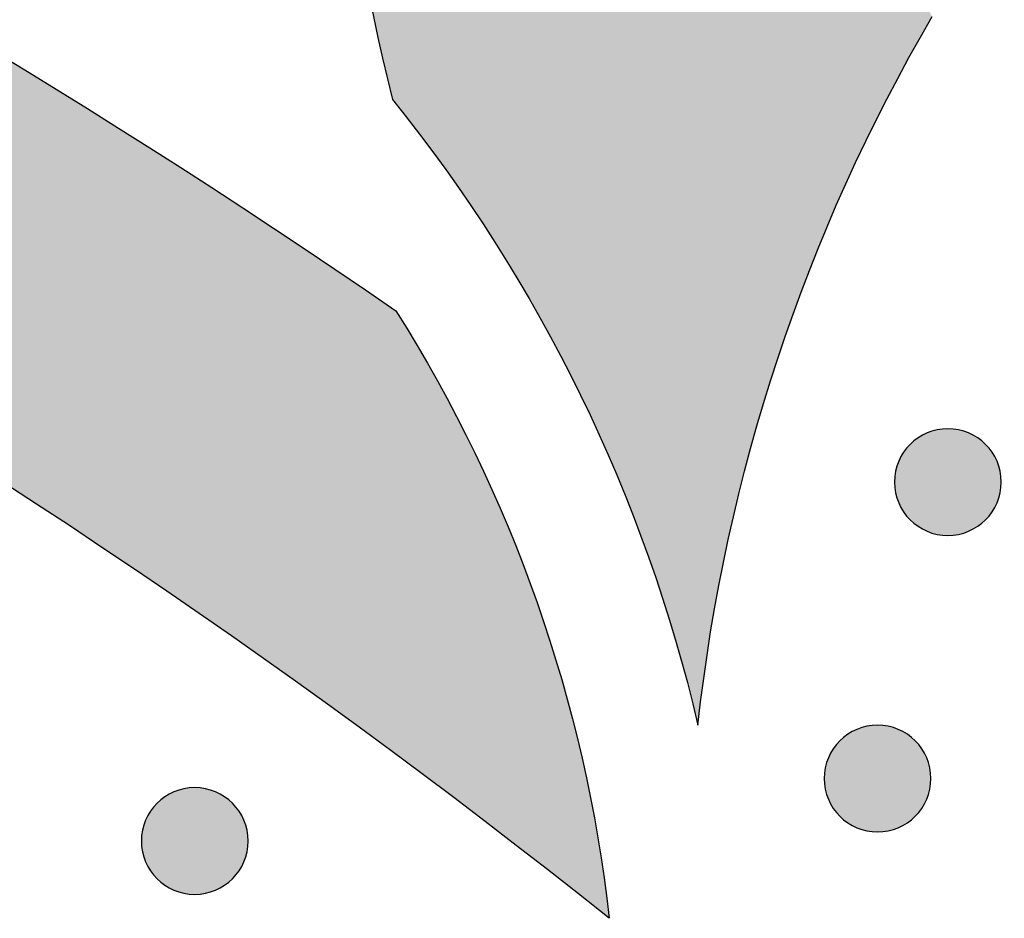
# Model space of a CAD drawing. Header units: millimetres. Extents: x -3873 to -97, y 912 to 4165.
# Tile 564 of 656: x -1519 to -1486, y 3104 to 3134. Entities that reach past the tile are written whole.
import ezdxf

# ---------------------------------------------------------------- set-up
doc = ezdxf.new("R2010")
doc.units = ezdxf.units.MM
doc.layers.add('pattern', color=7, linetype='Continuous', true_color=0x000000)

msp = doc.modelspace()

# ---------------------------------------------------------------- hatches: boundary and pattern name
at = {"layer": 'pattern'}
for points in [[(-1506.231, 3131.239), (-1505.337, 3130.099), (-1504.472, 3128.931), (-1503.638, 3127.736), (-1502.837, 3126.516), (-1502.069, 3125.271), (-1501.336, 3124.004), (-1500.638, 3122.716), (-1499.977, 3121.408), (-1499.352, 3120.082), (-1498.766, 3118.739), (-1498.218, 3117.381), (-1497.71, 3116.011), (-1497.241, 3114.628), (-1496.811, 3113.236), (-1496.422, 3111.835), (-1496.074, 3110.428), (-1495.885, 3111.97), (-1495.655, 3113.51), (-1495.384, 3115.047), (-1495.072, 3116.578), (-1494.72, 3118.103), (-1494.328, 3119.62), (-1493.895, 3121.127), (-1493.423, 3122.623), (-1492.911, 3124.105), (-1492.361, 3125.573), (-1491.772, 3127.025), (-1491.147, 3128.46), (-1490.484, 3129.876), (-1489.786, 3131.271), (-1489.054, 3132.645), (-1488.287, 3133.996), (-1489.267, 3135.796), (-1490.191, 3137.629), (-1491.058, 3139.491), (-1491.867, 3141.381), (-1492.616, 3143.295), (-1493.304, 3145.231), (-1493.931, 3147.185), (-1494.495, 3149.155), (-1494.729, 3150.057), (-1494.948, 3150.964), (-1495.151, 3151.878), (-1495.338, 3152.796), (-1495.508, 3153.72), (-1495.662, 3154.648), (-1495.8, 3155.581), (-1495.921, 3156.517), (-1496.026, 3157.457), (-1496.113, 3158.399), (-1496.183, 3159.344), (-1496.237, 3160.29), (-1496.273, 3161.238), (-1496.292, 3162.187), (-1496.293, 3163.137), (-1496.278, 3164.086), (-1496.245, 3165.036), (-1496.195, 3165.984), (-1496.128, 3166.931), (-1496.043, 3167.876), (-1495.942, 3168.818), (-1495.823, 3169.758), (-1495.688, 3170.695), (-1495.536, 3171.628), (-1495.367, 3172.557), (-1495.182, 3173.481), (-1494.981, 3174.4), (-1494.763, 3175.314), (-1494.529, 3176.222), (-1494.28, 3177.124), (-1494.016, 3178.019), (-1493.736, 3178.907), (-1493.456, 3179.729), (-1493.15, 3180.548), (-1492.819, 3181.363), (-1492.463, 3182.172), (-1492.081, 3182.975), (-1491.674, 3183.77), (-1491.241, 3184.556), (-1490.784, 3185.333), (-1490.303, 3186.098), (-1489.797, 3186.85), (-1489.268, 3187.59), (-1488.715, 3188.315), (-1488.14, 3189.024), (-1487.543, 3189.717), (-1486.926, 3190.392), (-1486.287, 3191.048), (-1485.63, 3191.685), (-1484.954, 3192.302), (-1484.26, 3192.897), (-1483.549, 3193.471), (-1482.824, 3194.022), (-1482.083, 3194.55), (-1481.329, 3195.054), (-1480.563, 3195.534), (-1479.786, 3195.99), (-1478.999, 3196.42), (-1478.203, 3196.826), (-1477.4, 3197.206), (-1476.59, 3197.561), (-1475.774, 3197.891), (-1474.955, 3198.195), (-1474.132, 3198.473), (-1473.244, 3198.751), (-1472.348, 3199.014), (-1471.446, 3199.262), (-1470.537, 3199.494), (-1469.623, 3199.709), (-1468.703, 3199.909), (-1467.779, 3200.092), (-1466.849, 3200.259), (-1465.916, 3200.41), (-1464.979, 3200.543), (-1464.039, 3200.66), (-1463.096, 3200.76), (-1462.151, 3200.842), (-1461.204, 3200.908), (-1460.256, 3200.956), (-1459.307, 3200.987), (-1458.357, 3201.001), (-1457.408, 3200.997), (-1456.459, 3200.977), (-1455.511, 3200.939), (-1454.564, 3200.884), (-1453.62, 3200.811), (-1452.678, 3200.722), (-1451.738, 3200.616), (-1450.802, 3200.493), (-1449.87, 3200.354), (-1448.942, 3200.198), (-1448.019, 3200.025), (-1447.1, 3199.837), (-1446.187, 3199.632), (-1445.28, 3199.412), (-1444.379, 3199.176), (-1442.412, 3198.608), (-1440.46, 3197.979), (-1438.527, 3197.288), (-1436.616, 3196.536), (-1434.73, 3195.724), (-1432.87, 3194.855), (-1431.041, 3193.928), (-1429.244, 3192.946), (-1428.154, 3193.548), (-1427.051, 3194.13), (-1425.935, 3194.691), (-1424.808, 3195.232), (-1423.671, 3195.751), (-1422.523, 3196.249), (-1421.365, 3196.724), (-1420.198, 3197.178), (-1419.022, 3197.609), (-1417.839, 3198.018), (-1416.649, 3198.403), (-1415.452, 3198.766), (-1414.249, 3199.106), (-1413.041, 3199.422), (-1411.829, 3199.715), (-1410.613, 3199.984), (-1413.519, 3200.679), (-1416.408, 3201.462), (-1419.274, 3202.333), (-1422.113, 3203.291), (-1424.922, 3204.335), (-1427.697, 3205.463), (-1430.434, 3206.673), (-1433.13, 3207.963), (-1434.426, 3208.493), (-1435.739, 3208.996), (-1437.067, 3209.471), (-1438.409, 3209.919), (-1439.765, 3210.338), (-1441.134, 3210.729), (-1442.514, 3211.09), (-1443.905, 3211.42), (-1445.306, 3211.721), (-1446.716, 3211.99), (-1448.133, 3212.228), (-1449.558, 3212.435), (-1450.988, 3212.61), (-1452.422, 3212.753), (-1453.861, 3212.863), (-1455.301, 3212.942), (-1456.743, 3212.988), (-1458.186, 3213.001), (-1459.628, 3212.983), (-1461.067, 3212.932), (-1462.504, 3212.849), (-1463.937, 3212.733), (-1465.365, 3212.587), (-1466.786, 3212.408), (-1468.201, 3212.198), (-1469.607, 3211.958), (-1471.004, 3211.687), (-1472.391, 3211.386), (-1473.767, 3211.056), (-1475.131, 3210.696), (-1476.482, 3210.308), (-1477.82, 3209.893), (-1478.966, 3209.504), (-1480.109, 3209.081), (-1481.245, 3208.621), (-1482.374, 3208.127), (-1483.495, 3207.596), (-1484.604, 3207.031), (-1485.701, 3206.43), (-1486.785, 3205.795), (-1487.853, 3205.126), (-1488.904, 3204.423), (-1489.936, 3203.687), (-1490.948, 3202.919), (-1491.938, 3202.119), (-1492.905, 3201.289), (-1493.848, 3200.429), (-1494.765, 3199.541), (-1495.654, 3198.626), (-1496.516, 3197.685), (-1497.348, 3196.72), (-1498.149, 3195.731), (-1498.919, 3194.72), (-1499.657, 3193.69), (-1500.362, 3192.64), (-1501.034, 3191.574), (-1501.671, 3190.491), (-1502.274, 3189.395), (-1502.841, 3188.287), (-1503.373, 3187.168), (-1503.87, 3186.039), (-1504.332, 3184.904), (-1504.758, 3183.762), (-1505.148, 3182.616), (-1505.656, 3180.979), (-1506.12, 3179.328), (-1506.541, 3177.666), (-1506.916, 3175.993), (-1507.455, 3173.244), (-1507.919, 3170.474), (-1508.307, 3167.685), (-1508.618, 3164.881), (-1508.851, 3162.065), (-1509.005, 3159.24), (-1509.081, 3156.41), (-1509.077, 3153.578), (-1508.994, 3150.747), (-1508.832, 3147.921), (-1508.591, 3145.102), (-1508.273, 3142.295), (-1507.876, 3139.501), (-1507.403, 3136.726), (-1506.855, 3133.971)], [(-1506.114, 3124.214), (-1505.415, 3123.071), (-1504.745, 3121.905), (-1504.108, 3120.719), (-1503.502, 3119.512), (-1502.931, 3118.287), (-1502.393, 3117.044), (-1501.89, 3115.786), (-1501.423, 3114.514), (-1500.992, 3113.229), (-1500.598, 3111.932), (-1500.241, 3110.627), (-1499.921, 3109.313), (-1499.639, 3107.993), (-1499.395, 3106.668), (-1499.189, 3105.339), (-1499.02, 3104.01), (-1503.046, 3107.154), (-1507.147, 3110.225), (-1511.324, 3113.22), (-1515.573, 3116.137), (-1519.893, 3118.973), (-1524.281, 3121.726), (-1528.735, 3124.392), (-1533.252, 3126.971), (-1537.83, 3129.459), (-1542.465, 3131.855), (-1547.156, 3134.157), (-1551.899, 3136.363), (-1556.692, 3138.471), (-1561.531, 3140.479), (-1566.412, 3142.386), (-1571.334, 3144.191), (-1576.293, 3145.893), (-1581.285, 3147.489), (-1586.307, 3148.981), (-1591.356, 3150.365), (-1596.429, 3151.643), (-1601.521, 3152.813), (-1606.63, 3153.875), (-1611.753, 3154.829), (-1616.885, 3155.675), (-1622.023, 3156.412), (-1627.165, 3157.041), (-1632.306, 3157.563), (-1637.443, 3157.977), (-1642.574, 3158.285), (-1647.694, 3158.486), (-1652.801, 3158.583), (-1652.789, 3170.583), (-1647.976, 3170.499), (-1643.153, 3170.326), (-1638.323, 3170.063), (-1633.487, 3169.71), (-1628.648, 3169.267), (-1623.81, 3168.733), (-1618.973, 3168.108), (-1614.142, 3167.392), (-1609.318, 3166.585), (-1604.504, 3165.687), (-1599.702, 3164.698), (-1594.916, 3163.618), (-1590.147, 3162.448), (-1585.399, 3161.189), (-1580.673, 3159.84), (-1575.973, 3158.402), (-1571.301, 3156.877), (-1566.658, 3155.264), (-1562.049, 3153.565), (-1557.474, 3151.782), (-1552.937, 3149.914), (-1548.44, 3147.963), (-1543.984, 3145.931), (-1539.573, 3143.818), (-1535.208, 3141.627), (-1530.891, 3139.358), (-1526.625, 3137.014), (-1522.411, 3134.595), (-1518.251, 3132.104), (-1514.147, 3129.542), (-1510.101, 3126.912)], [(-1489.02, 3119.774), (-1488.991, 3119.801), (-1488.962, 3119.828), (-1488.932, 3119.855), (-1488.902, 3119.881), (-1488.87, 3119.907), (-1488.838, 3119.932), (-1488.804, 3119.957), (-1488.77, 3119.981), (-1488.735, 3120.004), (-1488.699, 3120.027), (-1488.663, 3120.049), (-1488.626, 3120.07), (-1488.588, 3120.091), (-1488.549, 3120.11), (-1488.509, 3120.129), (-1488.469, 3120.147), (-1488.429, 3120.164), (-1488.387, 3120.18), (-1488.345, 3120.195), (-1488.303, 3120.209), (-1488.26, 3120.222), (-1488.216, 3120.234), (-1488.172, 3120.245), (-1488.128, 3120.255), (-1488.083, 3120.264), (-1488.038, 3120.271), (-1487.993, 3120.278), (-1487.948, 3120.283), (-1487.902, 3120.287), (-1487.856, 3120.29), (-1487.81, 3120.292), (-1487.765, 3120.292), (-1487.719, 3120.292), (-1487.673, 3120.29), (-1487.627, 3120.287), (-1487.581, 3120.282), (-1487.536, 3120.277), (-1487.491, 3120.271), (-1487.446, 3120.263), (-1487.401, 3120.254), (-1487.357, 3120.244), (-1487.313, 3120.233), (-1487.269, 3120.221), (-1487.226, 3120.208), (-1487.184, 3120.194), (-1487.142, 3120.179), (-1487.101, 3120.163), (-1487.06, 3120.146), (-1487.02, 3120.128), (-1486.98, 3120.109), (-1486.942, 3120.089), (-1486.904, 3120.068), (-1486.867, 3120.047), (-1486.83, 3120.025), (-1486.794, 3120.002), (-1486.759, 3119.979), (-1486.725, 3119.955), (-1486.692, 3119.93), (-1486.66, 3119.905), (-1486.628, 3119.879), (-1486.597, 3119.853), (-1486.568, 3119.826), (-1486.539, 3119.799), (-1486.51, 3119.771), (-1486.483, 3119.743), (-1486.456, 3119.714), (-1486.429, 3119.684), (-1486.403, 3119.653), (-1486.377, 3119.622), (-1486.352, 3119.589), (-1486.327, 3119.556), (-1486.303, 3119.522), (-1486.28, 3119.487), (-1486.257, 3119.451), (-1486.235, 3119.415), (-1486.214, 3119.377), (-1486.194, 3119.339), (-1486.174, 3119.301), (-1486.155, 3119.261), (-1486.137, 3119.221), (-1486.12, 3119.18), (-1486.104, 3119.139), (-1486.089, 3119.097), (-1486.075, 3119.054), (-1486.062, 3119.011), (-1486.05, 3118.968), (-1486.039, 3118.924), (-1486.029, 3118.88), (-1486.02, 3118.835), (-1486.013, 3118.79), (-1486.006, 3118.745), (-1486.001, 3118.699), (-1485.997, 3118.654), (-1485.994, 3118.608), (-1485.992, 3118.562), (-1485.992, 3118.516), (-1485.993, 3118.47), (-1485.994, 3118.424), (-1485.997, 3118.379), (-1486.002, 3118.333), (-1486.007, 3118.287), (-1486.013, 3118.242), (-1486.021, 3118.197), (-1486.03, 3118.153), (-1486.04, 3118.108), (-1486.051, 3118.064), (-1486.063, 3118.021), (-1486.076, 3117.978), (-1486.09, 3117.936), (-1486.105, 3117.894), (-1486.121, 3117.852), (-1486.139, 3117.812), (-1486.157, 3117.772), (-1486.175, 3117.732), (-1486.195, 3117.693), (-1486.216, 3117.655), (-1486.237, 3117.618), (-1486.259, 3117.582), (-1486.282, 3117.546), (-1486.305, 3117.511), (-1486.329, 3117.477), (-1486.354, 3117.444), (-1486.379, 3117.411), (-1486.405, 3117.38), (-1486.431, 3117.349), (-1486.458, 3117.319), (-1486.485, 3117.29), (-1486.513, 3117.262), (-1486.541, 3117.235), (-1486.57, 3117.207), (-1486.6, 3117.181), (-1486.631, 3117.154), (-1486.662, 3117.129), (-1486.695, 3117.104), (-1486.728, 3117.079), (-1486.762, 3117.055), (-1486.797, 3117.032), (-1486.833, 3117.009), (-1486.869, 3116.987), (-1486.907, 3116.966), (-1486.945, 3116.945), (-1486.983, 3116.926), (-1487.023, 3116.907), (-1487.063, 3116.889), (-1487.104, 3116.872), (-1487.145, 3116.856), (-1487.187, 3116.841), (-1487.23, 3116.827), (-1487.273, 3116.814), (-1487.316, 3116.802), (-1487.36, 3116.791), (-1487.404, 3116.781), (-1487.449, 3116.772), (-1487.494, 3116.765), (-1487.539, 3116.758), (-1487.585, 3116.753), (-1487.63, 3116.749), (-1487.676, 3116.746), (-1487.722, 3116.744), (-1487.768, 3116.744), (-1487.814, 3116.744), (-1487.86, 3116.746), (-1487.905, 3116.749), (-1487.951, 3116.753), (-1487.997, 3116.759), (-1488.042, 3116.765), (-1488.087, 3116.773), (-1488.131, 3116.782), (-1488.176, 3116.791), (-1488.22, 3116.802), (-1488.263, 3116.815), (-1488.306, 3116.828), (-1488.348, 3116.842), (-1488.39, 3116.857), (-1488.432, 3116.873), (-1488.472, 3116.89), (-1488.513, 3116.908), (-1488.552, 3116.927), (-1488.591, 3116.947), (-1488.629, 3116.967), (-1488.666, 3116.989), (-1488.702, 3117.011), (-1488.738, 3117.033), (-1488.773, 3117.057), (-1488.807, 3117.081), (-1488.84, 3117.106), (-1488.873, 3117.131), (-1488.904, 3117.157), (-1488.935, 3117.183), (-1488.965, 3117.21), (-1488.994, 3117.237), (-1489.022, 3117.264), (-1489.05, 3117.293), (-1489.077, 3117.322), (-1489.103, 3117.352), (-1489.13, 3117.382), (-1489.155, 3117.414), (-1489.18, 3117.446), (-1489.205, 3117.48), (-1489.229, 3117.514), (-1489.252, 3117.549), (-1489.275, 3117.585), (-1489.297, 3117.621), (-1489.318, 3117.658), (-1489.339, 3117.696), (-1489.359, 3117.735), (-1489.377, 3117.775), (-1489.395, 3117.815), (-1489.412, 3117.855), (-1489.428, 3117.897), (-1489.443, 3117.939), (-1489.457, 3117.981), (-1489.47, 3118.024), (-1489.482, 3118.068), (-1489.493, 3118.112), (-1489.503, 3118.156), (-1489.512, 3118.201), (-1489.519, 3118.246), (-1489.526, 3118.291), (-1489.531, 3118.336), (-1489.535, 3118.382), (-1489.538, 3118.428), (-1489.54, 3118.474), (-1489.54, 3118.52), (-1489.54, 3118.565), (-1489.538, 3118.611), (-1489.535, 3118.657), (-1489.531, 3118.703), (-1489.525, 3118.748), (-1489.519, 3118.793), (-1489.511, 3118.838), (-1489.502, 3118.883), (-1489.493, 3118.927), (-1489.482, 3118.971), (-1489.47, 3119.015), (-1489.456, 3119.058), (-1489.442, 3119.1), (-1489.427, 3119.142), (-1489.411, 3119.183), (-1489.394, 3119.224), (-1489.376, 3119.264), (-1489.357, 3119.304), (-1489.337, 3119.342), (-1489.317, 3119.38), (-1489.295, 3119.418), (-1489.273, 3119.454), (-1489.251, 3119.49), (-1489.227, 3119.525), (-1489.203, 3119.559), (-1489.178, 3119.592), (-1489.153, 3119.624), (-1489.127, 3119.656), (-1489.101, 3119.687), (-1489.074, 3119.717), (-1489.047, 3119.746)], [(-1491.356, 3109.914), (-1491.328, 3109.942), (-1491.299, 3109.969), (-1491.269, 3109.996), (-1491.238, 3110.022), (-1491.207, 3110.048), (-1491.174, 3110.073), (-1491.141, 3110.097), (-1491.107, 3110.121), (-1491.072, 3110.145), (-1491.036, 3110.168), (-1491, 3110.19), (-1490.962, 3110.211), (-1490.924, 3110.231), (-1490.886, 3110.251), (-1490.846, 3110.27), (-1490.806, 3110.288), (-1490.765, 3110.305), (-1490.724, 3110.321), (-1490.682, 3110.336), (-1490.639, 3110.35), (-1490.596, 3110.363), (-1490.553, 3110.375), (-1490.509, 3110.386), (-1490.465, 3110.396), (-1490.42, 3110.404), (-1490.375, 3110.412), (-1490.33, 3110.418), (-1490.284, 3110.424), (-1490.239, 3110.428), (-1490.193, 3110.431), (-1490.147, 3110.432), (-1490.101, 3110.433), (-1490.055, 3110.432), (-1490.009, 3110.43), (-1489.964, 3110.427), (-1489.918, 3110.423), (-1489.872, 3110.418), (-1489.827, 3110.411), (-1489.782, 3110.404), (-1489.738, 3110.395), (-1489.693, 3110.385), (-1489.649, 3110.374), (-1489.606, 3110.362), (-1489.563, 3110.349), (-1489.521, 3110.335), (-1489.479, 3110.319), (-1489.437, 3110.303), (-1489.397, 3110.286), (-1489.356, 3110.268), (-1489.317, 3110.249), (-1489.278, 3110.23), (-1489.24, 3110.209), (-1489.203, 3110.188), (-1489.167, 3110.166), (-1489.131, 3110.143), (-1489.096, 3110.12), (-1489.062, 3110.095), (-1489.029, 3110.071), (-1488.996, 3110.046), (-1488.965, 3110.02), (-1488.934, 3109.993), (-1488.904, 3109.967), (-1488.875, 3109.94), (-1488.847, 3109.912), (-1488.82, 3109.884), (-1488.792, 3109.855), (-1488.766, 3109.825), (-1488.739, 3109.794), (-1488.714, 3109.762), (-1488.689, 3109.73), (-1488.664, 3109.697), (-1488.64, 3109.663), (-1488.617, 3109.628), (-1488.594, 3109.592), (-1488.572, 3109.555), (-1488.551, 3109.518), (-1488.53, 3109.48), (-1488.511, 3109.441), (-1488.492, 3109.402), (-1488.474, 3109.362), (-1488.457, 3109.321), (-1488.441, 3109.28), (-1488.426, 3109.238), (-1488.412, 3109.195), (-1488.399, 3109.152), (-1488.387, 3109.109), (-1488.376, 3109.065), (-1488.366, 3109.02), (-1488.357, 3108.976), (-1488.35, 3108.931), (-1488.343, 3108.886), (-1488.338, 3108.84), (-1488.334, 3108.794), (-1488.331, 3108.749), (-1488.329, 3108.703), (-1488.329, 3108.657), (-1488.329, 3108.611), (-1488.331, 3108.565), (-1488.334, 3108.519), (-1488.338, 3108.474), (-1488.344, 3108.428), (-1488.35, 3108.383), (-1488.358, 3108.338), (-1488.367, 3108.293), (-1488.376, 3108.249), (-1488.387, 3108.205), (-1488.4, 3108.162), (-1488.413, 3108.119), (-1488.427, 3108.076), (-1488.442, 3108.034), (-1488.458, 3107.993), (-1488.475, 3107.952), (-1488.493, 3107.912), (-1488.512, 3107.873), (-1488.532, 3107.834), (-1488.552, 3107.796), (-1488.574, 3107.759), (-1488.596, 3107.722), (-1488.618, 3107.687), (-1488.642, 3107.652), (-1488.666, 3107.618), (-1488.691, 3107.584), (-1488.716, 3107.552), (-1488.742, 3107.52), (-1488.768, 3107.49), (-1488.795, 3107.46), (-1488.822, 3107.431), (-1488.849, 3107.403), (-1488.878, 3107.375), (-1488.907, 3107.348), (-1488.937, 3107.321), (-1488.967, 3107.295), (-1488.999, 3107.269), (-1489.031, 3107.244), (-1489.065, 3107.22), (-1489.099, 3107.196), (-1489.134, 3107.172), (-1489.17, 3107.15), (-1489.206, 3107.128), (-1489.243, 3107.106), (-1489.281, 3107.086), (-1489.32, 3107.066), (-1489.36, 3107.047), (-1489.4, 3107.03), (-1489.44, 3107.013), (-1489.482, 3106.996), (-1489.524, 3106.981), (-1489.566, 3106.967), (-1489.609, 3106.954), (-1489.653, 3106.942), (-1489.697, 3106.931), (-1489.741, 3106.922), (-1489.786, 3106.913), (-1489.831, 3106.905), (-1489.876, 3106.899), (-1489.921, 3106.894), (-1489.967, 3106.889), (-1490.013, 3106.887), (-1490.059, 3106.885), (-1490.105, 3106.884), (-1490.15, 3106.885), (-1490.196, 3106.887), (-1490.242, 3106.89), (-1490.288, 3106.894), (-1490.333, 3106.899), (-1490.378, 3106.906), (-1490.423, 3106.913), (-1490.468, 3106.922), (-1490.512, 3106.932), (-1490.556, 3106.943), (-1490.6, 3106.955), (-1490.643, 3106.968), (-1490.685, 3106.983), (-1490.727, 3106.998), (-1490.768, 3107.014), (-1490.809, 3107.031), (-1490.849, 3107.049), (-1490.889, 3107.068), (-1490.927, 3107.087), (-1490.965, 3107.108), (-1491.003, 3107.129), (-1491.039, 3107.151), (-1491.075, 3107.174), (-1491.11, 3107.198), (-1491.144, 3107.222), (-1491.177, 3107.246), (-1491.209, 3107.272), (-1491.241, 3107.297), (-1491.272, 3107.324), (-1491.302, 3107.35), (-1491.331, 3107.378), (-1491.359, 3107.405), (-1491.386, 3107.433), (-1491.413, 3107.462), (-1491.44, 3107.492), (-1491.466, 3107.523), (-1491.492, 3107.555), (-1491.517, 3107.587), (-1491.542, 3107.62), (-1491.566, 3107.655), (-1491.589, 3107.69), (-1491.612, 3107.725), (-1491.634, 3107.762), (-1491.655, 3107.799), (-1491.676, 3107.837), (-1491.695, 3107.876), (-1491.714, 3107.915), (-1491.732, 3107.955), (-1491.749, 3107.996), (-1491.765, 3108.038), (-1491.78, 3108.079), (-1491.794, 3108.122), (-1491.807, 3108.165), (-1491.819, 3108.208), (-1491.83, 3108.252), (-1491.84, 3108.297), (-1491.849, 3108.341), (-1491.856, 3108.386), (-1491.863, 3108.432), (-1491.868, 3108.477), (-1491.872, 3108.523), (-1491.875, 3108.568), (-1491.877, 3108.614), (-1491.877, 3108.66), (-1491.876, 3108.706), (-1491.875, 3108.752), (-1491.872, 3108.798), (-1491.867, 3108.843), (-1491.862, 3108.889), (-1491.856, 3108.934), (-1491.848, 3108.979), (-1491.839, 3109.024), (-1491.829, 3109.068), (-1491.818, 3109.112), (-1491.806, 3109.155), (-1491.793, 3109.198), (-1491.779, 3109.241), (-1491.764, 3109.283), (-1491.748, 3109.324), (-1491.731, 3109.365), (-1491.713, 3109.405), (-1491.694, 3109.444), (-1491.674, 3109.483), (-1491.653, 3109.521), (-1491.632, 3109.558), (-1491.61, 3109.595), (-1491.587, 3109.63), (-1491.564, 3109.665), (-1491.54, 3109.699), (-1491.515, 3109.733), (-1491.49, 3109.765), (-1491.464, 3109.797), (-1491.438, 3109.827), (-1491.411, 3109.857), (-1491.384, 3109.886)], [(-1514.055, 3107.837), (-1514.026, 3107.864), (-1513.997, 3107.891), (-1513.968, 3107.918), (-1513.937, 3107.944), (-1513.905, 3107.97), (-1513.873, 3107.995), (-1513.839, 3108.02), (-1513.805, 3108.044), (-1513.77, 3108.067), (-1513.735, 3108.09), (-1513.698, 3108.112), (-1513.661, 3108.133), (-1513.623, 3108.154), (-1513.584, 3108.173), (-1513.544, 3108.192), (-1513.504, 3108.21), (-1513.464, 3108.227), (-1513.422, 3108.243), (-1513.38, 3108.258), (-1513.338, 3108.272), (-1513.295, 3108.285), (-1513.251, 3108.297), (-1513.207, 3108.308), (-1513.163, 3108.318), (-1513.118, 3108.327), (-1513.074, 3108.334), (-1513.028, 3108.341), (-1512.983, 3108.346), (-1512.937, 3108.35), (-1512.891, 3108.353), (-1512.845, 3108.355), (-1512.8, 3108.355), (-1512.754, 3108.355), (-1512.708, 3108.353), (-1512.662, 3108.35), (-1512.616, 3108.346), (-1512.571, 3108.34), (-1512.526, 3108.334), (-1512.481, 3108.326), (-1512.436, 3108.317), (-1512.392, 3108.307), (-1512.348, 3108.296), (-1512.304, 3108.284), (-1512.261, 3108.271), (-1512.219, 3108.257), (-1512.177, 3108.242), (-1512.136, 3108.226), (-1512.095, 3108.209), (-1512.055, 3108.191), (-1512.015, 3108.172), (-1511.977, 3108.152), (-1511.939, 3108.132), (-1511.902, 3108.11), (-1511.865, 3108.088), (-1511.829, 3108.065), (-1511.794, 3108.042), (-1511.76, 3108.018), (-1511.727, 3107.993), (-1511.695, 3107.968), (-1511.663, 3107.942), (-1511.632, 3107.916), (-1511.603, 3107.889), (-1511.574, 3107.862), (-1511.545, 3107.834), (-1511.518, 3107.806), (-1511.491, 3107.777), (-1511.464, 3107.747), (-1511.438, 3107.717), (-1511.412, 3107.685), (-1511.387, 3107.652), (-1511.362, 3107.619), (-1511.338, 3107.585), (-1511.315, 3107.55), (-1511.292, 3107.514), (-1511.27, 3107.478), (-1511.249, 3107.441), (-1511.229, 3107.402), (-1511.209, 3107.364), (-1511.19, 3107.324), (-1511.172, 3107.284), (-1511.155, 3107.243), (-1511.139, 3107.202), (-1511.124, 3107.16), (-1511.11, 3107.118), (-1511.097, 3107.075), (-1511.085, 3107.031), (-1511.074, 3106.987), (-1511.064, 3106.943), (-1511.056, 3106.898), (-1511.048, 3106.853), (-1511.042, 3106.808), (-1511.036, 3106.763), (-1511.032, 3106.717), (-1511.029, 3106.671), (-1511.027, 3106.625), (-1511.027, 3106.579), (-1511.028, 3106.533), (-1511.029, 3106.488), (-1511.032, 3106.442), (-1511.037, 3106.396), (-1511.042, 3106.351), (-1511.048, 3106.305), (-1511.056, 3106.26), (-1511.065, 3106.216), (-1511.075, 3106.172), (-1511.086, 3106.128), (-1511.098, 3106.084), (-1511.111, 3106.041), (-1511.125, 3105.999), (-1511.14, 3105.957), (-1511.156, 3105.915), (-1511.174, 3105.875), (-1511.192, 3105.835), (-1511.21, 3105.795), (-1511.23, 3105.757), (-1511.251, 3105.719), (-1511.272, 3105.681), (-1511.294, 3105.645), (-1511.317, 3105.609), (-1511.34, 3105.574), (-1511.364, 3105.54), (-1511.389, 3105.507), (-1511.414, 3105.474), (-1511.44, 3105.443), (-1511.466, 3105.412), (-1511.493, 3105.382), (-1511.52, 3105.353), (-1511.548, 3105.325), (-1511.576, 3105.298), (-1511.605, 3105.271), (-1511.635, 3105.244), (-1511.666, 3105.218), (-1511.697, 3105.192), (-1511.73, 3105.167), (-1511.763, 3105.142), (-1511.797, 3105.118), (-1511.832, 3105.095), (-1511.868, 3105.072), (-1511.904, 3105.05), (-1511.942, 3105.029), (-1511.98, 3105.008), (-1512.019, 3104.989), (-1512.058, 3104.97), (-1512.098, 3104.952), (-1512.139, 3104.935), (-1512.18, 3104.919), (-1512.222, 3104.904), (-1512.265, 3104.89), (-1512.308, 3104.877), (-1512.351, 3104.865), (-1512.395, 3104.854), (-1512.439, 3104.844), (-1512.484, 3104.835), (-1512.529, 3104.828), (-1512.574, 3104.821), (-1512.62, 3104.816), (-1512.665, 3104.812), (-1512.711, 3104.809), (-1512.757, 3104.807), (-1512.803, 3104.807), (-1512.849, 3104.807), (-1512.895, 3104.809), (-1512.941, 3104.812), (-1512.986, 3104.816), (-1513.032, 3104.822), (-1513.077, 3104.828), (-1513.122, 3104.836), (-1513.166, 3104.845), (-1513.211, 3104.855), (-1513.255, 3104.866), (-1513.298, 3104.878), (-1513.341, 3104.891), (-1513.384, 3104.905), (-1513.425, 3104.92), (-1513.467, 3104.936), (-1513.507, 3104.953), (-1513.548, 3104.971), (-1513.587, 3104.99), (-1513.626, 3105.01), (-1513.664, 3105.03), (-1513.701, 3105.052), (-1513.737, 3105.074), (-1513.773, 3105.097), (-1513.808, 3105.12), (-1513.842, 3105.144), (-1513.875, 3105.169), (-1513.908, 3105.194), (-1513.939, 3105.22), (-1513.97, 3105.246), (-1514, 3105.273), (-1514.029, 3105.3), (-1514.057, 3105.328), (-1514.085, 3105.356), (-1514.112, 3105.385), (-1514.138, 3105.415), (-1514.165, 3105.446), (-1514.19, 3105.477), (-1514.216, 3105.51), (-1514.24, 3105.543), (-1514.264, 3105.577), (-1514.288, 3105.612), (-1514.31, 3105.648), (-1514.332, 3105.684), (-1514.353, 3105.722), (-1514.374, 3105.76), (-1514.394, 3105.798), (-1514.412, 3105.838), (-1514.43, 3105.878), (-1514.447, 3105.919), (-1514.463, 3105.96), (-1514.478, 3106.002), (-1514.492, 3106.044), (-1514.505, 3106.087), (-1514.517, 3106.131), (-1514.528, 3106.175), (-1514.538, 3106.219), (-1514.547, 3106.264), (-1514.555, 3106.309), (-1514.561, 3106.354), (-1514.566, 3106.399), (-1514.57, 3106.445), (-1514.573, 3106.491), (-1514.575, 3106.537), (-1514.576, 3106.583), (-1514.575, 3106.629), (-1514.573, 3106.675), (-1514.57, 3106.72), (-1514.566, 3106.766), (-1514.561, 3106.811), (-1514.554, 3106.857), (-1514.546, 3106.902), (-1514.538, 3106.946), (-1514.528, 3106.991), (-1514.517, 3107.034), (-1514.505, 3107.078), (-1514.491, 3107.121), (-1514.477, 3107.163), (-1514.462, 3107.205), (-1514.446, 3107.247), (-1514.429, 3107.287), (-1514.411, 3107.327), (-1514.392, 3107.367), (-1514.372, 3107.405), (-1514.352, 3107.443), (-1514.33, 3107.481), (-1514.308, 3107.517), (-1514.286, 3107.553), (-1514.262, 3107.588), (-1514.238, 3107.622), (-1514.213, 3107.655), (-1514.188, 3107.688), (-1514.162, 3107.719), (-1514.136, 3107.75), (-1514.109, 3107.78), (-1514.082, 3107.809)]]:
    msp.add_hatch(color=256, dxfattribs=at).paths.add_polyline_path(points, flags=0)

# ---------------------------------------------------------------- linework, layer by layer
at = {"layer": 'pattern', "extrusion": (0, 0, -1)}
for centre in [(1487.766, 3118.518), (1490.103, 3108.659), (1512.801, 3106.581)]:
    msp.add_circle(centre, 1.774, dxfattribs=at)
at = {"layer": 'pattern'}
for centre, radius, start, end in [((-1407.807, 3155.127), 101.282, 168.11071, 193.64199), ((-1654.975, 2908.503), 250.09, 51.4209, 89.50191)]:
    msp.add_arc(centre, radius, start, end, dxfattribs=at)
at = {"layer": 'pattern', "extrusion": (0, 0, -1)}
for centre, radius, start, end in [((1654.975, 2908.503), 262.09, 90.47778, 124.60919), ((1436.905, 3103.95), 59.522, 6.24884, 30.31787), ((1546.597, 3098.653), 51.878, 141.0866, 166.8802), ((1546.597, 3098.653), 47.878, 147.7312, 173.5758)]:
    msp.add_arc(centre, radius, start, end, dxfattribs=at)

doc.saveas('drawing.dxf')
